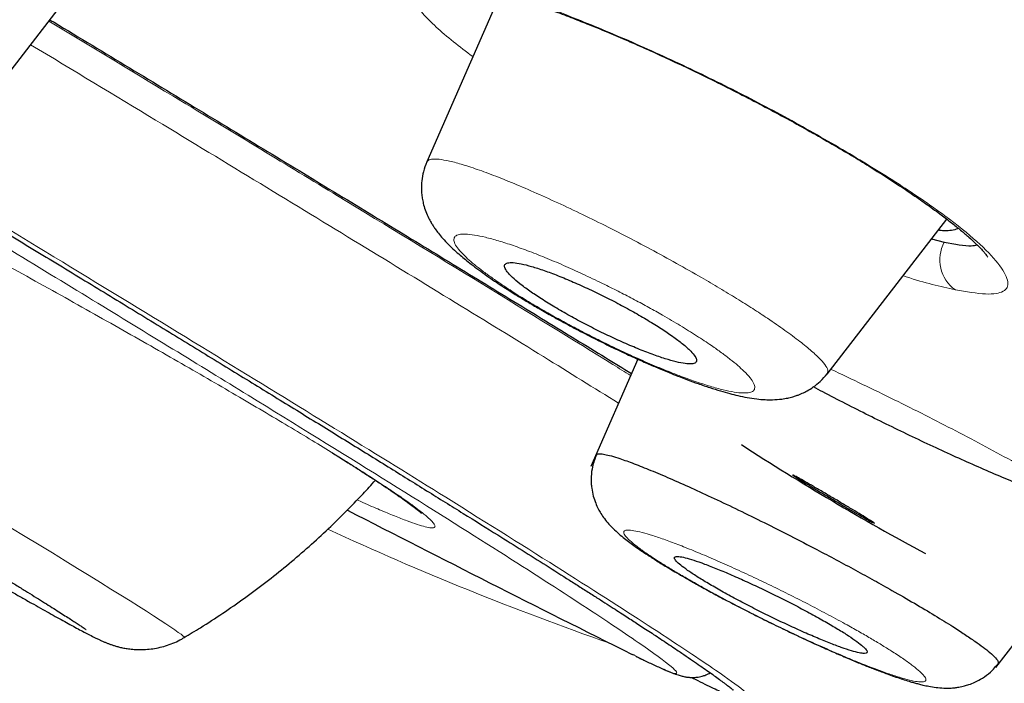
# Model space of a CAD drawing. Header units: millimetres. Extents: x 8 to 1023, y 12 to 832.
# Tile 334 of 656: x 885.66 to 893.93, y 145.84 to 151.42. Entities that reach past the tile are written whole.
import ezdxf

# ---------------------------------------------------------------- set-up
doc = ezdxf.new("R2010")
doc.units = ezdxf.units.MM

msp = doc.modelspace()

# ---------------------------------------------------------------- linework, layer by layer
at = {"color": 7, "linetype": 'Continuous', "lineweight": 30}
for p, q in [((885.5567, 150.9625), (886.5047, 152.1922)), ((889.6972, 151.6434), (889.0778, 150.2282)), ((889.082, 150.2247), (889.0827, 150.226)), ((892.444, 148.4438), (893.4481, 149.7461)), ((893.3199, 149.5798), (893.428, 149.5526)), ((890.8518, 148.5686), (890.4573, 147.6671)), ((893.8603, 145.9761), (894.823, 147.2245)), ((890.8059, 146.0884), (890.8247, 146.0789))]:
    msp.add_line(p, q, dxfattribs=at)
at = {"color": 8, "linetype": 'Continuous', "lineweight": 0}
msp.add_line((893.3179, 149.5773), (893.428, 149.5526), dxfattribs=at)
at = {"color": 8, "linetype": 'Continuous', "lineweight": 0, "flags": 128}
msp.add_lwpolyline([(887.041, 146.2285), (887.0416, 146.2293), (887.0386, 146.2342), (887.0291, 146.243), (887.0131, 146.2556), (886.9905, 146.2721), (886.9616, 146.2923), (886.9262, 146.3163), (886.8845, 146.344), (886.8366, 146.3754), (886.7825, 146.4103), (886.7224, 146.4488), (886.6563, 146.4907), (886.5845, 146.536), (886.507, 146.5846), (886.424, 146.6363), (886.3357, 146.6912), (886.2421, 146.749), (886.1436, 146.8096), (886.0404, 146.873), (885.9325, 146.9391), (885.8202, 147.0076), (885.7038, 147.0785), (885.5835, 147.1516)], dxfattribs=at)
at = {"color": 8, "linetype": 'Continuous', "lineweight": 0}
for centre, radius, start, end in [((893.6988, 149.4038), 0.309, 151.20578, 234.84258), ((899.413, 171.3361), 26.6495, 245.22645, 250.72844)]:
    msp.add_arc(centre, radius, start, end, dxfattribs=at)
at = {"color": 7, "linetype": 'Continuous', "lineweight": 30}
for centre, radius, start, end in [((903.8748, 166.6037), 22.3463, 237.05561, 241.67205), ((989.6416, 344.0329), 221.25, 242.77172, 243.466583)]:
    msp.add_arc(centre, radius, start, end, dxfattribs=at)
at = {"color": 8, "linetype": 'Continuous', "lineweight": 0}
for points, knots in [([(839.1686, 207.6487), (839.1679, 207.6484), (839.161, 207.6459), (839.1717, 207.627), (839.201, 207.5929), (839.2525, 207.5466), (839.3193, 207.4922), (839.4048, 207.4268), (839.509, 207.3506), (839.631, 207.2638), (839.7705, 207.1669), (839.9271, 207.0599), (840.1015, 206.9424), (840.3059, 206.8063), (840.5442, 206.6493), (840.8206, 206.4689), (841.1217, 206.2741), (841.4472, 206.0651), (841.797, 205.842), (842.1528, 205.6164), (842.5107, 205.3907), (842.8668, 205.1671), (843.2403, 204.9336), (843.6309, 204.6903), (844.0362, 204.4388), (844.4557, 204.1794), (844.889, 203.9124), (845.3384, 203.6364), (845.8335, 203.3333), (846.3778, 203.0011), (846.9752, 202.6377), (847.5949, 202.2622), (848.2363, 201.875), (848.8992, 201.4763), (849.55, 201.086), (850.1852, 200.7064), (850.8014, 200.339), (851.4322, 199.9639), (852.0775, 199.5812), (852.7331, 199.1933), (853.3984, 198.8006), (854.073, 198.4033), (854.7607, 197.9992), (855.5057, 197.5624), (856.3108, 197.0915), (857.1788, 196.5851), (858.0639, 196.0699), (858.966, 195.5462), (859.8844, 195.0142), (860.7739, 194.5004), (861.6313, 194.0058), (862.4538, 193.5324), (863.2869, 193.0537), (864.1303, 192.5701), (864.9784, 192.0844), (865.8309, 191.5971), (866.6873, 191.1083), (867.5522, 190.6153), (868.481, 190.0867), (869.4752, 189.5217), (870.5363, 188.9196), (871.6077, 188.3126), (872.6891, 187.7007), (873.7799, 187.0844), (874.8265, 186.4939), (875.827, 185.9299), (876.7799, 185.3934), (877.7383, 184.8543), (878.7019, 184.3128), (879.6645, 183.7724), (880.6254, 183.2332), (881.5842, 182.6956), (882.5463, 182.1565), (883.5725, 181.5816), (884.6633, 180.9709), (885.8186, 180.3243), (886.9764, 179.6766), (888.1362, 179.0279), (889.2975, 178.3785), (890.4035, 177.7601), (891.4537, 177.173), (892.4477, 176.6173), (893.4412, 176.0618), (894.4339, 175.5068), (895.4194, 174.9556), (896.3975, 174.4085), (897.3679, 173.8656), (898.3361, 173.3238), (899.3632, 172.7488), (900.4478, 172.1413), (901.5887, 171.5021), (902.724, 170.8658), (903.8533, 170.2328), (904.976, 169.6033), (906.0379, 169.0078), (907.0396, 168.4459), (907.9821, 167.9173), (908.9184, 167.3922), (909.8483, 166.8706), (910.766, 166.356), (911.6713, 165.8484), (912.5641, 165.3481), (913.4496, 164.8521), (914.3833, 164.3294), (915.363, 163.7815), (916.3863, 163.2099), (917.3975, 162.6458), (918.3962, 162.0897), (919.3816, 161.5419), (920.3066, 161.0289), (921.1726, 160.5496), (921.9818, 160.1028), (922.7801, 159.6628), (923.5672, 159.23), (924.3383, 158.807), (925.0934, 158.3937), (925.8325, 157.9901), (926.5599, 157.5939), (927.3208, 157.1805), (928.1121, 156.7518), (928.9303, 156.3097), (929.7302, 155.8786), (930.5115, 155.4584), (931.2736, 155.0493), (931.9803, 154.6706), (932.6342, 154.3206), (933.2383, 153.9975), (933.827, 153.6829), (934.3999, 153.3766), (934.9534, 153.0802), (935.4875, 152.7939), (936.0026, 152.5174), (936.5017, 152.2491), (937.0153, 151.9726), (937.5395, 151.6899), (938.0701, 151.4033), (938.5773, 151.1289), (939.0609, 150.867), (939.5209, 150.6178), (939.9361, 150.3931), (940.3104, 150.1912), (940.6473, 150.0104), (940.9667, 149.84), (941.2687, 149.6803), (941.5514, 149.5326), (941.8153, 149.3968), (942.0606, 149.273), (942.2889, 149.1605), (942.5139, 149.0538), (942.7318, 148.9562), (942.9385, 148.8709), (943.1219, 148.8037), (943.2821, 148.7546), (943.4192, 148.7239), (943.5276, 148.7124), (943.6116, 148.717), (943.6737, 148.7357), (943.7151, 148.7616), (943.7291, 148.7868), (943.7342, 148.796)], [0, 0, 0, 0, 0.000733, 0.007797, 0.014862, 0.020905, 0.026948, 0.032991, 0.039035, 0.04508, 0.051018, 0.056957, 0.062895, 0.068832, 0.075898, 0.082964, 0.09003, 0.097095, 0.104159, 0.111223, 0.117265, 0.123307, 0.129349, 0.135391, 0.141433, 0.147368, 0.153303, 0.159239, 0.165175, 0.172243, 0.179313, 0.186382, 0.193451, 0.200518, 0.207584, 0.213627, 0.219669, 0.225712, 0.231754, 0.237796, 0.24373, 0.249664, 0.255598, 0.261533, 0.268598, 0.275663, 0.28273, 0.289797, 0.296865, 0.303935, 0.309981, 0.316027, 0.322072, 0.328116, 0.334159, 0.340094, 0.346029, 0.351963, 0.357897, 0.364962, 0.372026, 0.379091, 0.386155, 0.39322, 0.400286, 0.406329, 0.412373, 0.418418, 0.424464, 0.430511, 0.436449, 0.442386, 0.448323, 0.454258, 0.461324, 0.468389, 0.475454, 0.482518, 0.489582, 0.496646, 0.502688, 0.50873, 0.514773, 0.520815, 0.526858, 0.532794, 0.53873, 0.544667, 0.550605, 0.557675, 0.564743, 0.571811, 0.578877, 0.585943, 0.593008, 0.59905, 0.605092, 0.611134, 0.617175, 0.623217, 0.629151, 0.635085, 0.64102, 0.646954, 0.65402, 0.661086, 0.668154, 0.675222, 0.682292, 0.689361, 0.695405, 0.701449, 0.707492, 0.713535, 0.719577, 0.725511, 0.731445, 0.737379, 0.743313, 0.750377, 0.757441, 0.764505, 0.77157, 0.778635, 0.785701, 0.791745, 0.79779, 0.803836, 0.809882, 0.815928, 0.821864, 0.8278, 0.833736, 0.83967, 0.846735, 0.853799, 0.860863, 0.867927, 0.874991, 0.882055, 0.888097, 0.89414, 0.900182, 0.906226, 0.912269, 0.918206, 0.924144, 0.930082, 0.93602, 0.943088, 0.950154, 0.95722, 0.964285, 0.971349, 0.978413, 0.984455, 0.990496, 0.996537, 1, 1, 1, 1]), ([(921.2235, 138.2929), (920.8795, 138.5069), (920.192, 138.9346), (919.0934, 139.6147), (917.9469, 140.3223), (916.7473, 141.0603), (915.4989, 141.8263), (914.2318, 142.6024), (912.9532, 143.3839), (911.6666, 144.1687), (910.3454, 144.973), (908.9892, 145.7968), (907.5737, 146.655), (906.0982, 147.5479), (904.5618, 148.4756), (902.9912, 149.4224), (901.3861, 150.3882), (899.7493, 151.3718), (898.1193, 152.3504), (896.5036, 153.3195), (894.9064, 154.2762), (893.2951, 155.24), (891.6697, 156.2108), (889.9984, 157.2075), (888.2821, 158.2296), (886.5219, 159.2762), (884.7517, 160.3272), (882.9716, 161.3827), (881.1879, 162.4389), (879.4425, 163.4715), (877.7408, 164.4773), (876.0813, 165.4568), (874.4282, 166.4313), (872.7815, 167.4006), (871.1102, 168.3831), (869.4177, 169.3766), (867.7076, 170.3789), (866.0135, 171.3703), (864.3355, 172.3506), (862.6776, 173.3179), (861.0771, 174.2505), (859.5376, 175.1464), (858.0588, 176.0057), (856.6092, 176.8465), (855.1889, 177.6688), (853.7711, 178.4881), (852.3604, 179.3016), (850.9619, 180.1063), (849.6042, 180.8856), (848.2875, 181.6395), (847.011, 182.3685), (845.8013, 183.0579), (844.6595, 183.7069), (843.5873, 184.3146), (842.5628, 184.8932), (841.5861, 185.4427), (840.6385, 185.9735), (839.7249, 186.4829), (838.8505, 186.9678), (838.0337, 187.4176), (837.2746, 187.8327), (836.5714, 188.214), (835.9378, 188.5546), (835.3724, 188.8551), (834.8746, 189.116), (834.434, 189.3428), (834.0502, 189.5354), (833.7165, 189.6974), (833.4372, 189.8262), (833.2171, 189.9188), (833.0622, 189.9725), (832.9706, 189.9885), (832.9485, 189.9634), (832.9663, 189.9245), (833.0106, 189.8828), (833.0191, 189.8748)], [0, 0, 0, 0, 0.014245, 0.028473, 0.042707, 0.056968, 0.071278, 0.085551, 0.098926, 0.112268, 0.125594, 0.138923, 0.152271, 0.166357, 0.180452, 0.194576, 0.208749, 0.22299, 0.237248, 0.250631, 0.263981, 0.277312, 0.290642, 0.303986, 0.318136, 0.332293, 0.346474, 0.3607, 0.374986, 0.389204, 0.402522, 0.415826, 0.42913, 0.442448, 0.455796, 0.469949, 0.484105, 0.498282, 0.512498, 0.52677, 0.541025, 0.554396, 0.56774, 0.581071, 0.594403, 0.607753, 0.621912, 0.636055, 0.650197, 0.664358, 0.678555, 0.692834, 0.706274, 0.719667, 0.733029, 0.746375, 0.759721, 0.773873, 0.787994, 0.802102, 0.816216, 0.830351, 0.844617, 0.858068, 0.87147, 0.884837, 0.898184, 0.911527, 0.925694, 0.939839, 0.95398, 0.968136, 0.982325, 0.996598, 1, 1, 1, 1]), ([(868.9839, 159.4773), (869.3809, 159.2478), (870.174, 158.7893), (871.4556, 158.0439), (872.7904, 157.2645), (874.3238, 156.3648), (876.0556, 155.3456), (877.9637, 154.2168), (879.7034, 153.1815), (881.2511, 152.2577), (882.6062, 151.4457), (883.9112, 150.6606), (885.1511, 149.9114), (886.314, 149.2052), (887.3936, 148.5459), (888.3792, 147.9402), (889.3539, 147.3362), (890.2565, 146.7697), (891.0176, 146.2817), (891.5046, 145.9575), (891.7607, 145.7725), (891.8573, 145.6882), (891.8182, 145.6944), (891.8026, 145.6969)], [0, 0, 0, 0, 0.043848, 0.087606, 0.131762, 0.176004, 0.234543, 0.29347, 0.352284, 0.396264, 0.440404, 0.484551, 0.528559, 0.572584, 0.616798, 0.661109, 0.705441, 0.764417, 0.823279, 0.882131, 0.926317, 0.970499, 1, 1, 1, 1]), ([(890.8247, 146.0789), (890.8724, 146.0544), (891.0748, 145.9508), (891.1977, 145.908), (891.1738, 145.9603), (890.8912, 146.1655), (890.3933, 146.4989), (889.6707, 146.9633), (888.7363, 147.5498), (887.6064, 148.2491), (886.2872, 149.0562), (884.8035, 149.957), (883.1966, 150.9285), (881.4934, 151.9522), (879.7244, 153.0091), (877.9137, 154.0857), (876.0825, 155.1686), (874.2617, 156.24), (872.49, 157.279), (870.7941, 158.2683), (869.767, 158.8624), (869.2526, 159.1599)], [0, 0, 0, 0, 0.01675, 0.071088, 0.125456, 0.180809, 0.235955, 0.29015, 0.344347, 0.398479, 0.452684, 0.507916, 0.563209, 0.617556, 0.671909, 0.726267, 0.780524, 0.835625, 0.890861, 0.945334, 1, 1, 1, 1]), ([(880.5635, 151.6651), (880.5215, 151.692), (880.4306, 151.7502), (880.3127, 151.8285), (880.2054, 151.9022), (880.1173, 151.9659), (880.0477, 152.0198), (879.9969, 152.0639), (879.9655, 152.0977), (879.9536, 152.121), (879.9613, 152.1339), (879.989, 152.1359), (880.0366, 152.127), (880.1041, 152.1071), (880.1915, 152.0762), (880.2979, 152.0347), (880.4222, 151.9831), (880.5637, 151.9218), (880.7221, 151.8507), (880.8963, 151.7706), (881.0856, 151.6817), (881.2895, 151.5841), (881.5072, 151.4784), (881.7376, 151.365), (881.9795, 151.2444), (882.2326, 151.1168), (882.4971, 150.9822), (882.771, 150.8414), (883.0526, 150.6955), (883.3402, 150.5453), (883.6335, 150.3911), (883.9305, 150.2339), (884.2297, 150.0743), (884.5306, 149.9129), (884.8315, 149.7503), (885.1306, 149.5875), (885.4259, 149.4257), (885.7173, 149.2648), (886.0046, 149.105), (886.286, 148.9474), (886.5602, 148.7926), (886.8257, 148.6415), (887.0822, 148.4943), (887.3284, 148.3518), (887.5628, 148.2148), (887.785, 148.0835), (887.9936, 147.9587), (888.1885, 147.8406), (888.3044, 147.7689), (888.3623, 147.733)], [0, 0, 0, 0, 0.018366, 0.039823, 0.06111, 0.082387, 0.103742, 0.12511, 0.146407, 0.167723, 0.189235, 0.210632, 0.232009, 0.253366, 0.274778, 0.29634, 0.317659, 0.338981, 0.360394, 0.381741, 0.403009, 0.424286, 0.445672, 0.466906, 0.488083, 0.509237, 0.530497, 0.551957, 0.573254, 0.594567, 0.615982, 0.637396, 0.658709, 0.680009, 0.701471, 0.722735, 0.743898, 0.765077, 0.786313, 0.807699, 0.828967, 0.85023, 0.871575, 0.892978, 0.914298, 0.935626, 0.95719, 0.978616, 1, 1, 1, 1]), ([(889.4646, 151.1119), (889.4085, 151.1541), (889.2904, 151.243), (889.1511, 151.3644), (889.0394, 151.4774), (888.9621, 151.5756), (888.9232, 151.6554), (888.9233, 151.7154), (888.9665, 151.7533), (889.0171, 151.7708), (889.0627, 151.77), (889.0692, 151.7698)], [0, 0, 0, 0, 0.111513, 0.234936, 0.362302, 0.490171, 0.613927, 0.735442, 0.856691, 0.979665, 1, 1, 1, 1]), ([(889.5171, 151.704), (889.6019, 151.682), (889.7954, 151.6319), (890.1944, 151.4885), (890.6762, 151.2922), (891.1903, 151.0625), (891.7111, 150.8082), (892.2186, 150.5376), (892.6973, 150.2599), (893.1299, 149.989), (893.4857, 149.7403), (893.7471, 149.5243), (893.9088, 149.3472), (893.9798, 149.2109), (893.9399, 149.1299), (893.7924, 149.1051), (893.6127, 149.1356), (893.5208, 149.1512)], [0, 0, 0, 0, 0.051584, 0.117759, 0.186605, 0.256375, 0.322706, 0.388703, 0.457515, 0.526964, 0.593202, 0.659358, 0.728573, 0.797938, 0.864294, 0.930647, 1, 1, 1, 1]), ([(885.9023, 151.4108), (886.276, 151.1849), (887.122, 150.6736), (888.3444, 149.9334), (889.5534, 149.1956), (890.3692, 148.6932), (890.7423, 148.4616), (890.7916, 148.431)], [0, 0, 0, 0, 0.201144, 0.4552911, 0.7090801, 0.9615967, 1, 1, 1, 1]), ([(890.6901, 148.1991), (890.4846, 148.3265), (889.8435, 148.7239), (888.5352, 149.5239), (887.0891, 150.404), (886.1039, 150.9983), (885.7492, 151.2123)], [0, 0, 0, 0, 0.155944, 0.486383, 0.815076, 1, 1, 1, 1]), ([(889.0827, 150.226), (889.0845, 150.231), (889.0896, 150.2454), (889.129, 150.2525), (889.1973, 150.2487), (889.2926, 150.2292), (889.4122, 150.1951), (889.556, 150.1459), (889.7209, 150.0824), (889.9035, 150.0065), (890.1002, 149.9196), (890.3073, 149.8235), (890.5217, 149.7195), (890.7406, 149.6088), (890.9604, 149.493), (891.1779, 149.374), (891.3715, 149.2641), (891.5401, 149.1651), (891.6843, 149.0776), (891.8192, 148.9927), (891.957, 148.9025), (892.0921, 148.8093), (892.2168, 148.7167), (892.3172, 148.6346), (892.3917, 148.5642), (892.4374, 148.5075), (892.4551, 148.4672), (892.4449, 148.4528), (892.4404, 148.4465)], [0, 0, 0, 0, 0.021986, 0.063315, 0.10456, 0.145671, 0.186615, 0.22753, 0.268656, 0.309916, 0.351171, 0.392274, 0.433117, 0.47386, 0.514867, 0.556076, 0.597382, 0.628373, 0.659339, 0.690281, 0.721212, 0.762449, 0.803702, 0.844934, 0.886093, 0.927157, 0.96818, 1, 1, 1, 1]), ([(889.3971, 149.4364), (889.4135, 149.421), (889.4463, 149.3902), (889.5101, 149.3382), (889.5842, 149.2822), (889.6777, 149.2163), (889.7928, 149.1399), (889.9304, 149.054), (890.0667, 148.9737), (890.1963, 148.9009), (890.3167, 148.8358), (890.4403, 148.7716), (890.5795, 148.7019), (890.7323, 148.6287), (890.8953, 148.5548), (891.052, 148.488), (891.2003, 148.4291), (891.3379, 148.3793), (891.4625, 148.3394), (891.5727, 148.3093), (891.6654, 148.2903), (891.7394, 148.2825), (891.7939, 148.2858), (891.8269, 148.301), (891.8384, 148.3275), (891.8294, 148.3642), (891.7988, 148.411), (891.7514, 148.4623), (891.6939, 148.5148), (891.6309, 148.5666), (891.5568, 148.6224), (891.4634, 148.6885), (891.3489, 148.7645), (891.2109, 148.8505), (891.075, 148.9305), (890.9455, 149.0033), (890.8253, 149.0682), (890.7015, 149.1325), (890.5623, 149.2021), (890.4091, 149.2754), (890.2461, 149.3494), (890.0889, 149.4164), (889.9409, 149.4751), (889.8033, 149.5249), (889.6788, 149.5648), (889.5689, 149.5947), (889.4762, 149.6138), (889.4022, 149.6216), (889.3478, 149.6183), (889.3146, 149.6032), (889.3029, 149.5767), (889.3122, 149.54), (889.3415, 149.4939), (889.3785, 149.4556), (889.3971, 149.4364)], [0, 0, 0, 0, 0.015545, 0.031049, 0.046675, 0.062584, 0.083408, 0.104404, 0.12506, 0.140628, 0.156122, 0.171703, 0.18753, 0.208511, 0.22923, 0.250043, 0.270734, 0.291442, 0.312533, 0.333484, 0.354204, 0.375033, 0.395714, 0.416406, 0.43747, 0.458541, 0.479312, 0.500137, 0.515715, 0.531221, 0.546815, 0.562657, 0.583639, 0.604349, 0.625152, 0.640618, 0.656073, 0.67168, 0.687601, 0.708426, 0.729389, 0.750068, 0.770812, 0.791502, 0.812499, 0.833467, 0.85418, 0.874978, 0.895699, 0.916396, 0.937429, 0.958476, 0.979215, 1, 1, 1, 1]), ([(893.5208, 149.1512), (893.4573, 149.1656), (893.3322, 149.194), (893.1807, 149.2363), (893.09, 149.267), (893.0811, 149.27)], [0, 0, 0, 0, 0.482171, 0.948842, 1, 1, 1, 1]), ([(892.4743, 148.4831), (892.4753, 148.4826), (892.5629, 148.4423), (892.7413, 148.357), (893.0055, 148.2288), (893.2683, 148.0974), (893.5269, 147.9646), (893.7795, 147.8312), (894.0225, 147.6995), (894.2521, 147.5713), (894.466, 147.4478), (894.6627, 147.3301), (894.8402, 147.2193), (894.9948, 147.1175), (895.1259, 147.025), (895.2324, 146.9428), (895.314, 146.8715), (895.3686, 146.8128), (895.3956, 146.767), (895.3951, 146.7344), (895.3678, 146.7151), (895.3127, 146.71), (895.23, 146.7191), (895.1205, 146.7422), (894.9877, 146.7783), (894.8307, 146.8282), (894.6959, 146.8746), (894.6076, 146.908), (894.5854, 146.9164)], [0, 0, 0, 0, 0.00051, 0.041765, 0.082947, 0.123723, 0.164566, 0.205945, 0.247317, 0.288168, 0.32895, 0.370119, 0.411082, 0.451756, 0.492624, 0.534163, 0.57555, 0.61642, 0.657221, 0.698402, 0.739422, 0.780153, 0.821059, 0.862599, 0.904211, 0.945271, 0.986235, 1, 1, 1, 1]), ([(888.3623, 147.733), (888.4169, 147.6988), (888.5263, 147.6303), (888.6687, 147.5385), (888.794, 147.4554), (888.9007, 147.382), (888.9887, 147.3183), (889.0579, 147.2644), (889.1083, 147.2206), (889.1393, 147.187), (889.1511, 147.1638), (889.1435, 147.151), (889.1161, 147.149), (889.069, 147.1578), (889.0021, 147.1774), (888.9152, 147.2081), (888.8095, 147.2491), (888.6846, 147.301), (888.5789, 147.3465), (888.5095, 147.3776), (888.4931, 147.385)], [0, 0, 0, 0, 0.057916, 0.115956, 0.174382, 0.232137, 0.289893, 0.347893, 0.405696, 0.463295, 0.52093, 0.578842, 0.636366, 0.693756, 0.751063, 0.808663, 0.866817, 0.924496, 0.98223, 1, 1, 1, 1]), ([(892.1366, 146.5841), (892.0817, 146.6113), (891.9716, 146.6659), (891.8054, 146.7448), (891.6428, 146.8195), (891.4858, 146.8888), (891.3385, 146.9511), (891.2026, 147.0057), (891.0811, 147.0512), (890.9752, 147.0871), (890.8867, 147.1128), (890.8162, 147.1285), (890.7661, 147.1334), (890.7373, 147.1273), (890.7299, 147.1105), (890.7449, 147.0827), (890.7821, 147.0444), (890.8393, 146.9971), (890.9162, 146.9413), (891.0034, 146.8834), (891.0949, 146.826), (891.1864, 146.771), (891.2868, 146.7128), (891.4067, 146.6453), (891.5464, 146.5692), (891.706, 146.4852), (891.8699, 146.4018), (892.0358, 146.3201), (892.2015, 146.2412), (892.3641, 146.1666), (892.5206, 146.0973), (892.6678, 146.035), (892.8031, 145.9808), (892.9248, 145.9352), (893.0306, 145.8994), (893.1189, 145.8738), (893.1892, 145.8582), (893.2397, 145.8532), (893.2694, 145.8589), (893.2769, 145.8756), (893.2618, 145.9034), (893.2245, 145.9418), (893.1673, 145.9891), (893.0905, 146.0449), (893.0031, 146.1029), (892.9115, 146.1604), (892.8199, 146.2154), (892.7197, 146.2735), (892.6, 146.3408), (892.4604, 146.4169), (892.301, 146.5009), (892.1915, 146.5563), (892.1366, 146.5841)], [0, 0, 0, 0, 0.02068, 0.041438, 0.06265, 0.083436, 0.104419, 0.125116, 0.145801, 0.166483, 0.187528, 0.208586, 0.229292, 0.249996, 0.270773, 0.291465, 0.312443, 0.333437, 0.35415, 0.374937, 0.390444, 0.405922, 0.421534, 0.437436, 0.458478, 0.479239, 0.500082, 0.520826, 0.541537, 0.562584, 0.58354, 0.60426, 0.625089, 0.64572, 0.666418, 0.687551, 0.708339, 0.729318, 0.750002, 0.770696, 0.791371, 0.812402, 0.833458, 0.854166, 0.874882, 0.890464, 0.905965, 0.921544, 0.93736, 0.958411, 0.979172, 1, 1, 1, 1])]:
    msp.add_open_spline(points, degree=3, knots=knots, dxfattribs=at)
at = {"color": 7, "linetype": 'Continuous', "lineweight": 30}
for points, knots in [([(832.8792, 190.0928), (832.814, 190.142), (832.6718, 190.2495), (832.5314, 190.3684), (832.4421, 190.4593), (832.4203, 190.5099), (832.4598, 190.5238), (832.5575, 190.5024), (832.7138, 190.4461), (832.9291, 190.3546), (833.2077, 190.2261), (833.5525, 190.0587), (833.9669, 189.8502), (834.4455, 189.6033), (834.9887, 189.3178), (835.596, 188.9941), (836.2522, 188.6406), (836.9516, 188.2606), (837.6894, 187.8567), (838.4797, 187.421), (839.3226, 186.9534), (840.232, 186.4464), (841.2099, 185.8984), (842.2588, 185.3079), (843.3632, 184.6835), (844.5233, 184.0253), (845.7374, 183.3345), (846.9759, 182.6284), (848.2308, 181.9115), (849.4962, 181.187), (850.7971, 180.4404), (852.1333, 179.6717), (853.5347, 178.8636), (855.002, 178.0157), (856.5356, 177.1277), (858.103, 176.2183), (859.7041, 175.2877), (861.3368, 174.3372), (862.9641, 173.3887), (864.5789, 172.4463), (866.1762, 171.5127), (867.7882, 170.5693), (869.4145, 169.616), (871.0939, 168.6302), (872.8246, 167.6128), (874.605, 166.5647), (876.3928, 165.5106), (878.1879, 164.4506), (879.9905, 163.385), (881.7617, 162.3369), (883.4961, 161.3095), (885.1883, 160.3059), (886.8718, 159.3062), (888.5463, 158.3103), (890.2491, 157.2963), (891.9771, 156.2659), (893.7266, 155.2211), (895.4583, 154.1854), (897.172, 153.1588), (898.8692, 152.1407), (900.5146, 151.1526), (902.1046, 150.1967), (903.6349, 149.2752), (905.1357, 148.3701), (906.6071, 147.4812), (908.0761, 146.5921), (909.5386, 145.7054), (910.9899, 144.8237), (912.4014, 143.9643), (913.7733, 143.127), (915.1078, 142.3109), (916.378, 141.5326), (917.582, 140.7933), (918.7172, 140.0945), (919.8048, 139.4229), (920.8495, 138.7758), (921.5056, 138.3676), (921.8339, 138.1634)], [0, 0, 0, 0, 0.011575, 0.025265, 0.039009, 0.052797, 0.065771, 0.078728, 0.091683, 0.104652, 0.11765, 0.131277, 0.144911, 0.158569, 0.17227, 0.186031, 0.199809, 0.212761, 0.225699, 0.238637, 0.251591, 0.264574, 0.278195, 0.291836, 0.305516, 0.31925, 0.333057, 0.346886, 0.35986, 0.372793, 0.385697, 0.398588, 0.411481, 0.425233, 0.438967, 0.452702, 0.466455, 0.480243, 0.494036, 0.50698, 0.519881, 0.532752, 0.545608, 0.558464, 0.572246, 0.585997, 0.599735, 0.613477, 0.62724, 0.641045, 0.65402, 0.666947, 0.679839, 0.692713, 0.705583, 0.719327, 0.733042, 0.746746, 0.760459, 0.774197, 0.788009, 0.80101, 0.813969, 0.826903, 0.839828, 0.852761, 0.866444, 0.880104, 0.893763, 0.907439, 0.921155, 0.934986, 0.948025, 0.961027, 0.974012, 0.986997, 1, 1, 1, 1]), ([(853.0929, 180.9249), (853.7047, 180.5715), (854.9284, 179.8646), (856.8299, 178.763), (858.7748, 177.6341), (860.7644, 176.4768), (862.7936, 175.2943), (864.8591, 174.0884), (867.0736, 172.7932), (869.4393, 171.407), (871.9561, 169.9294), (874.4996, 168.4332), (877.0627, 166.9227), (879.6389, 165.4016), (882.0989, 163.9466), (884.4358, 162.562), (886.6458, 161.2505), (888.8478, 159.9419), (891.0375, 158.6384), (893.2107, 157.3427), (895.3632, 156.0572), (897.4912, 154.7843), (899.5907, 153.5262), (901.6582, 152.2853), (903.6896, 151.0638), (905.6813, 149.8641), (907.6294, 148.6883), (909.53, 147.5388), (911.4819, 146.3558), (913.4706, 145.1475), (915.4793, 143.9236), (917.4039, 142.7475), (919.2397, 141.6219), (920.9821, 140.5497), (922.5481, 139.5821), (923.9493, 138.7126), (925.1982, 137.9343), (926.3661, 137.2028), (927.4516, 136.519), (928.453, 135.8841), (929.3685, 135.2991), (930.1967, 134.765), (930.9358, 134.283), (931.5842, 133.854), (932.1402, 133.4792), (932.6022, 133.1596), (932.9689, 132.896), (933.2425, 132.6872), (933.424, 132.5301), (933.5073, 132.44), (933.4808, 132.4306), (933.4736, 132.428)], [0, 0, 0, 0, 0.019766, 0.03953, 0.059293, 0.079056, 0.098819, 0.118582, 0.138344, 0.161401, 0.184459, 0.207518, 0.230575, 0.253632, 0.276689, 0.296452, 0.316216, 0.335979, 0.355744, 0.375509, 0.395272, 0.415035, 0.434799, 0.454562, 0.474325, 0.494089, 0.513852, 0.533616, 0.553381, 0.576439, 0.599496, 0.622553, 0.64561, 0.668666, 0.691722, 0.711486, 0.73125, 0.751013, 0.770777, 0.790542, 0.810307, 0.830071, 0.849836, 0.8696, 0.889363, 0.909127, 0.92889, 0.948653, 0.968416, 0.991473, 1, 1, 1, 1]), ([(930.9475, 132.2537), (930.965, 132.2485), (931.0197, 132.2321), (931.0595, 132.2354), (931.0696, 132.2623), (931.0302, 132.3181), (930.9484, 132.3983), (930.8281, 132.5004), (930.6669, 132.6264), (930.4651, 132.7763), (930.2225, 132.95), (929.931, 133.1531), (929.587, 133.3879), (929.1864, 133.6567), (928.7387, 133.9529), (928.2442, 134.2765), (927.7027, 134.6276), (927.1139, 135.0066), (926.4971, 135.4015), (925.8578, 135.8087), (925.2021, 136.2244), (924.5114, 136.6603), (923.7856, 137.1164), (923.0246, 137.5928), (922.2059, 138.1034), (921.3268, 138.6499), (920.3841, 139.2338), (919.4022, 139.8403), (918.3808, 140.4693), (917.3199, 141.1211), (916.221, 141.795), (915.1196, 142.4695), (914.0223, 143.1406), (912.934, 143.805), (911.8221, 144.4827), (910.6864, 145.1737), (909.5268, 145.8779), (908.3611, 146.5845), (907.1917, 147.2924), (906.0202, 148.0004), (904.8292, 148.7192), (903.6187, 149.4488), (902.3885, 150.1892), (901.1388, 150.9406), (899.8742, 151.7003), (898.5789, 152.4778), (897.2556, 153.2715), (895.9022, 154.0824), (894.5385, 154.8986), (893.1644, 155.7199), (891.78, 156.5465), (890.4074, 157.3649), (889.0481, 158.1744), (887.7035, 158.9743), (886.3523, 159.7772), (884.9944, 160.5831), (883.6299, 161.3921), (882.259, 162.2042), (880.8881, 163.0156), (879.5004, 163.8365), (878.0995, 164.6646), (876.6831, 165.5011), (875.2719, 166.3336), (873.8662, 167.162), (872.4658, 167.9861), (871.0942, 168.7923), (869.7522, 169.5802), (868.4404, 170.3494), (867.1369, 171.1128), (865.8418, 171.8703), (864.5552, 172.622), (863.2774, 173.3678), (862.012, 174.1056), (860.7432, 174.8449), (859.4754, 175.5828), (858.2099, 176.3186), (856.9656, 177.041), (855.7434, 177.7496), (854.541, 178.4455), (853.7585, 178.8975), (853.3671, 179.1235)], [0, 0, 0, 0, 0.006582, 0.020553, 0.03456, 0.048683, 0.061606, 0.074483, 0.087327, 0.100149, 0.11296, 0.125771, 0.139698, 0.153613, 0.167528, 0.181461, 0.195425, 0.209436, 0.22354, 0.236439, 0.2493, 0.262133, 0.274951, 0.287766, 0.300591, 0.314522, 0.32845, 0.342391, 0.356359, 0.370372, 0.384445, 0.398534, 0.411395, 0.424217, 0.437011, 0.449789, 0.462563, 0.475345, 0.487561, 0.499776, 0.512, 0.524244, 0.536517, 0.548828, 0.561188, 0.573463, 0.586272, 0.599056, 0.611825, 0.624591, 0.637363, 0.650151, 0.662356, 0.674569, 0.6868, 0.699058, 0.711352, 0.72369, 0.736082, 0.748363, 0.761176, 0.773967, 0.786746, 0.799524, 0.812309, 0.825112, 0.837304, 0.849501, 0.861714, 0.87395, 0.886219, 0.898528, 0.910887, 0.923199, 0.936046, 0.948861, 0.961654, 0.974435, 0.987214, 1, 1, 1, 1]), ([(869.0235, 159.4124), (869.0384, 159.4038), (869.1387, 159.3459), (869.3216, 159.2402), (869.5671, 159.0983), (869.7993, 158.9639), (870.0177, 158.8374), (870.2221, 158.7188), (870.4123, 158.6085), (870.5904, 158.5051), (870.7557, 158.409), (870.9079, 158.3205), (871.0488, 158.2385), (871.1846, 158.1595), (871.321, 158.08), (871.5799, 157.9292), (871.9684, 157.7025), (872.4923, 157.3964), (873.024, 157.0853), (873.5583, 156.7721), (874.093, 156.4582), (874.6316, 156.1417), (875.1729, 155.8232), (875.7166, 155.5029), (876.2624, 155.181), (876.8101, 154.8574), (877.3595, 154.5322), (877.9098, 154.2059), (878.4597, 153.8793), (879.0075, 153.5535), (879.5516, 153.2296), (880.0915, 152.9078), (880.6272, 152.588), (881.1586, 152.2703), (881.6846, 151.9553), (882.2046, 151.6435), (882.7176, 151.3354), (883.2228, 151.0316), (883.7194, 150.7326), (884.2065, 150.439), (884.6832, 150.1512), (885.1489, 149.8698), (885.603, 149.5948), (886.0452, 149.3262), (886.475, 149.0644), (886.8916, 148.81), (887.2945, 148.5633), (887.683, 148.3248), (888.0566, 148.0949), (888.4144, 147.8741), (888.7559, 147.6628), (889.0804, 147.4613), (889.3879, 147.27), (889.6532, 147.1043), (889.8835, 146.9598), (890.0848, 146.833), (890.2458, 146.7311), (890.3695, 146.6525), (890.4566, 146.5969), (890.5376, 146.5451), (890.6104, 146.4984), (890.675, 146.4567), (890.732, 146.4199), (890.7826, 146.3871), (890.8306, 146.3559), (890.8796, 146.3239), (890.9317, 146.2898), (890.9868, 146.2536), (891.0442, 146.2157), (891.1029, 146.1767), (891.1697, 146.1321), (891.2405, 146.0844), (891.3121, 146.0356), (891.376, 145.9914), (891.4328, 145.9516), (891.4839, 145.9153), (891.529, 145.8827), (891.5629, 145.8576), (891.588, 145.8387), (891.6063, 145.8247), (891.6223, 145.8123), (891.6358, 145.8015), (891.6467, 145.7924), (891.6531, 145.7872), (891.6558, 145.785), (891.6554, 145.7858), (891.6554, 145.7858)], [0, 0, 0, 0, 0.00176, 0.011827, 0.021279, 0.030123, 0.038365, 0.046012, 0.053066, 0.059532, 0.065679, 0.071186, 0.076107, 0.080941, 0.085808, 0.090713, 0.108536, 0.126791, 0.145148, 0.163036, 0.18092, 0.198766, 0.216571, 0.23435, 0.252124, 0.269913, 0.287748, 0.305631, 0.323532, 0.34142, 0.359256, 0.377041, 0.394848, 0.412676, 0.430516, 0.448362, 0.466212, 0.484061, 0.501905, 0.519739, 0.537559, 0.555358, 0.573165, 0.590995, 0.608836, 0.626684, 0.644532, 0.662381, 0.680226, 0.698058, 0.715872, 0.733661, 0.751455, 0.769312, 0.782559, 0.796323, 0.810598, 0.817498, 0.824476, 0.831081, 0.837167, 0.842736, 0.847792, 0.852335, 0.856566, 0.861241, 0.866436, 0.872043, 0.878151, 0.884763, 0.891624, 0.901554, 0.911253, 0.920722, 0.929957, 0.938991, 0.948302, 0.957996, 0.963829, 0.969793, 0.975888, 0.982114, 0.988454, 0.994433, 0.999829, 1, 1, 1, 1]), ([(889.4663, 151.7029), (889.4735, 151.7013), (889.4926, 151.6972), (889.5428, 151.6854), (889.6201, 151.6657), (889.7185, 151.6378), (889.8188, 151.6071), (889.9211, 151.5741), (890.0356, 151.5351), (890.1651, 151.4886), (890.3016, 151.4372), (890.4434, 151.3814), (890.5889, 151.3219), (890.7465, 151.2551), (890.9158, 151.1805), (891.0954, 151.0989), (891.291, 151.0069), (891.4957, 150.9073), (891.7027, 150.8032), (891.8976, 150.7021), (892.0795, 150.6049), (892.2606, 150.5053), (892.4376, 150.4049), (892.6074, 150.3053), (892.76, 150.2127), (892.9016, 150.1242), (893.037, 150.0368), (893.1671, 149.9496), (893.2905, 149.8635), (893.3977, 149.7852), (893.4895, 149.7148), (893.567, 149.6523), (893.6359, 149.5933), (893.6956, 149.5382), (893.7363, 149.4968), (893.7628, 149.4672), (893.7788, 149.4475), (893.7893, 149.4332), (893.7936, 149.4266), (893.7947, 149.4247), (893.7946, 149.425), (893.7946, 149.4251)], [0, 0, 0, 0, 0.007297, 0.01916, 0.04611, 0.073065, 0.094614, 0.117195, 0.141849, 0.168569, 0.197349, 0.22291, 0.249911, 0.278371, 0.308294, 0.339687, 0.371918, 0.409102, 0.444472, 0.478021, 0.509747, 0.539653, 0.574488, 0.606519, 0.635754, 0.664363, 0.693813, 0.724097, 0.755203, 0.787111, 0.813208, 0.839798, 0.866867, 0.894364, 0.921738, 0.938761, 0.956027, 0.973576, 0.990784, 0.998623, 1, 1, 1, 1]), ([(885.9106, 151.4216), (885.9223, 151.4146), (886.1502, 151.2771), (886.5821, 151.016), (887.2076, 150.6375), (887.8188, 150.2669), (888.4147, 149.905), (888.9896, 149.555), (889.5451, 149.216), (890.0754, 148.8916), (890.4945, 148.6346), (890.726, 148.492), (890.7987, 148.4472)], [0, 0, 0, 0, 0.0062569, 0.1222912, 0.2387896, 0.3574652, 0.4756583, 0.5935899, 0.7114825, 0.8301807, 0.9466754, 1, 1, 1, 1]), ([(880.3504, 150.1897), (880.3499, 150.1806), (880.3484, 150.1504), (880.3516, 150.0996), (880.3597, 150.0384), (880.373, 149.9795), (880.3904, 149.9236), (880.4114, 149.8713), (880.4351, 149.8232), (880.4604, 149.7801), (880.4859, 149.7424), (880.5106, 149.7102), (880.5337, 149.683), (880.5551, 149.66), (880.5749, 149.6403), (880.5934, 149.6232), (880.611, 149.6077), (880.6285, 149.5931), (880.6469, 149.5785), (880.6678, 149.5627), (880.6956, 149.5424), (880.7303, 149.5182), (880.7727, 149.4895), (880.8194, 149.4586), (880.8708, 149.4252), (880.9277, 149.3886), (880.9885, 149.35), (881.0535, 149.3089), (881.123, 149.2653), (881.197, 149.2191), (881.2755, 149.1704), (881.3584, 149.1191), (881.4456, 149.0654), (881.5368, 149.0094), (881.6321, 148.9511), (881.7311, 148.8907), (881.8337, 148.8283), (881.9398, 148.7639), (882.049, 148.6977), (882.1612, 148.6299), (882.2762, 148.5606), (882.3937, 148.4899), (882.5135, 148.4179), (882.6353, 148.3449), (882.7589, 148.2709), (882.8841, 148.1962), (883.0105, 148.1208), (883.1379, 148.0449), (883.2661, 147.9687), (883.3948, 147.8924), (883.5237, 147.816), (883.6526, 147.7398), (883.7812, 147.6639), (883.9092, 147.5884), (884.0363, 147.5136), (884.1624, 147.4395), (884.2871, 147.3664), (884.4102, 147.2944), (884.5314, 147.2235), (884.6505, 147.1541), (884.7672, 147.0862), (884.8814, 147.0199), (884.9927, 146.9554), (885.1009, 146.8928), (885.2059, 146.8322), (885.3074, 146.7739), (885.4053, 146.7178), (885.4993, 146.664), (885.5892, 146.6128), (885.675, 146.5641), (885.7564, 146.5181), (885.8334, 146.4748), (885.9058, 146.4343), (885.9736, 146.3967), (886.0367, 146.3618), (886.0953, 146.3298), (886.1495, 146.3006), (886.1997, 146.2738), (886.2471, 146.2492), (886.2857, 146.2296), (886.3099, 146.218), (886.319, 146.2136)], [0, 0, 0, 0, 0.002691, 0.00891, 0.015006, 0.020969, 0.026782, 0.032418, 0.037832, 0.042958, 0.04773, 0.052131, 0.056231, 0.06017, 0.064133, 0.068275, 0.07281, 0.078015, 0.084268, 0.092168, 0.102913, 0.12016, 0.136849, 0.152519, 0.169139, 0.184983, 0.200428, 0.215645, 0.230719, 0.245697, 0.260608, 0.275469, 0.290294, 0.30509, 0.319865, 0.334623, 0.349367, 0.364099, 0.378823, 0.393539, 0.408249, 0.422954, 0.437654, 0.452351, 0.467045, 0.481737, 0.496427, 0.511115, 0.525803, 0.54049, 0.555176, 0.569862, 0.584549, 0.599236, 0.613923, 0.628612, 0.643303, 0.657996, 0.672691, 0.687389, 0.70209, 0.716796, 0.731507, 0.746225, 0.76095, 0.775684, 0.790429, 0.805188, 0.819964, 0.834761, 0.849585, 0.864444, 0.87935, 0.894319, 0.909375, 0.924559, 0.939936, 0.955627, 0.971883, 0.989337, 1, 1, 1, 1]), ([(889.0785, 150.2266), (889.0681, 150.1996), (889.0485, 150.1486), (889.0354, 150.0726), (889.0323, 150.0078), (889.0355, 149.9546), (889.0422, 149.9088), (889.0529, 149.8614), (889.0697, 149.8097), (889.0914, 149.7597), (889.1133, 149.7191), (889.1316, 149.6892), (889.1519, 149.659), (889.1786, 149.6232), (889.2147, 149.5803), (889.259, 149.5335), (889.3085, 149.4863), (889.3569, 149.4436), (889.4036, 149.4048), (889.4554, 149.3639), (889.5149, 149.3192), (889.5804, 149.2722), (889.646, 149.227), (889.7086, 149.1855), (889.7723, 149.1444), (889.8433, 149.1), (889.9272, 149.049), (890.0255, 148.9913), (890.1388, 148.927), (890.2671, 148.8566), (890.4082, 148.7822), (890.5532, 148.7089), (890.6922, 148.6416), (890.8181, 148.5832), (890.93, 148.5334), (891.0281, 148.4914), (891.1126, 148.4565), (891.1917, 148.425), (891.2731, 148.3938), (891.3636, 148.3609), (891.4563, 148.3293), (891.5444, 148.3017), (891.6227, 148.2797), (891.6976, 148.2611), (891.7736, 148.2453), (891.8482, 148.2339), (891.9182, 148.2277), (891.9856, 148.2264), (892.0521, 148.231), (892.1097, 148.2409), (892.1509, 148.251), (892.1835, 148.2613), (892.2099, 148.2711), (892.2403, 148.284), (892.28, 148.3038), (892.3316, 148.3363), (892.3901, 148.3831), (892.4248, 148.4239), (892.4434, 148.4459)], [0, 0, 0, 0, 0.017992, 0.033864, 0.04726, 0.057959, 0.066861, 0.076907, 0.090747, 0.104789, 0.115589, 0.123849, 0.132423, 0.145949, 0.162991, 0.183932, 0.204206, 0.221854, 0.237773, 0.254451, 0.275125, 0.295934, 0.314784, 0.33168, 0.347377, 0.365199, 0.385562, 0.408474, 0.433936, 0.461938, 0.492456, 0.524102, 0.553349, 0.580042, 0.604203, 0.625853, 0.644993, 0.661622, 0.680944, 0.70308, 0.728018, 0.752216, 0.773891, 0.792789, 0.815038, 0.839655, 0.86129, 0.879672, 0.899729, 0.912516, 0.923245, 0.931727, 0.937941, 0.943459, 0.953143, 0.965932, 0.981655, 1, 1, 1, 1]), ([(893.544, 149.6702), (893.542, 149.6684), (893.5307, 149.6583), (893.4912, 149.6504), (893.4377, 149.6456), (893.392, 149.65), (893.3753, 149.6516)], [0, 0, 0, 0, 0.082068, 0.438524, 0.793297, 1, 1, 1, 1]), ([(893.428, 149.5526), (893.5145, 149.5361), (893.6319, 149.5136), (893.6885, 149.5261), (893.7034, 149.5293)], [0, 0, 0, 0, 0.736949, 1, 1, 1, 1]), ([(880.8049, 149.4993), (880.8053, 149.4991), (880.8061, 149.4988), (880.8136, 149.4952), (880.8265, 149.4887), (880.846, 149.4788), (880.8721, 149.4651), (880.905, 149.4476), (880.9447, 149.4263), (880.9907, 149.4012), (881.043, 149.3725), (881.1011, 149.3404), (881.1649, 149.3048), (881.234, 149.266), (881.3083, 149.2242), (881.3876, 149.1793), (881.4715, 149.1316), (881.56, 149.0812), (881.6527, 149.0281), (881.7495, 148.9726), (881.8501, 148.9147), (881.9543, 148.8545), (882.0618, 148.7923), (882.1725, 148.7281), (882.286, 148.6622), (882.4022, 148.5945), (882.5207, 148.5254), (882.6414, 148.4548), (882.7639, 148.3831), (882.888, 148.3103), (883.0134, 148.2365), (883.1399, 148.1621), (883.2672, 148.087), (883.3949, 148.0115), (883.523, 147.9358), (883.6509, 147.8599), (883.7786, 147.7841), (883.9057, 147.7086), (884.0319, 147.6334), (884.157, 147.5588), (884.2807, 147.4848), (884.4027, 147.4117), (884.5229, 147.3397), (884.6408, 147.2688), (884.7563, 147.1993), (884.8691, 147.1312), (884.979, 147.0648), (885.0857, 147.0001), (885.189, 146.9373), (885.2887, 146.8766), (885.3845, 146.8181), (885.4762, 146.762), (885.5637, 146.7082), (885.6466, 146.6571), (885.7249, 146.6087), (885.7982, 146.5631), (885.8665, 146.5205), (885.9294, 146.481), (885.9868, 146.4447), (886.0385, 146.4118), (886.0842, 146.3824), (886.1237, 146.3567), (886.1567, 146.3351), (886.1817, 146.3183), (886.1994, 146.3063), (886.21, 146.2989), (886.2152, 146.2951), (886.215, 146.2953), (886.2149, 146.2953)], [0, 0, 0, 0, 0.007796, 0.017484, 0.028499, 0.040739, 0.05401, 0.068083, 0.082745, 0.097826, 0.113201, 0.128784, 0.144514, 0.160351, 0.176267, 0.192241, 0.208261, 0.224314, 0.240396, 0.256498, 0.272618, 0.288752, 0.304897, 0.321052, 0.337215, 0.353384, 0.369558, 0.385737, 0.401919, 0.418105, 0.434293, 0.450483, 0.466674, 0.482866, 0.499059, 0.515253, 0.531446, 0.547639, 0.563831, 0.580022, 0.596211, 0.612397, 0.628582, 0.644762, 0.660939, 0.677112, 0.693278, 0.709438, 0.72559, 0.741732, 0.757862, 0.773978, 0.790076, 0.806152, 0.822201, 0.838214, 0.854181, 0.87009, 0.885918, 0.901638, 0.917206, 0.93256, 0.947602, 0.962184, 0.97443, 0.985557, 0.995364, 1, 1, 1, 1]), ([(891.2964, 148.6365), (891.2863, 148.6463), (891.2661, 148.666), (891.2177, 148.7066), (891.148, 148.759), (891.0508, 148.825), (890.9389, 148.8947), (890.8154, 148.9664), (890.6836, 149.038), (890.5469, 149.1077), (890.4098, 149.173), (890.2757, 149.2324), (890.1493, 149.2836), (890.0339, 149.3254), (889.9336, 149.3562), (889.8508, 149.3755), (889.7884, 149.3824), (889.7473, 149.3773), (889.7292, 149.36), (889.7335, 149.3317), (889.7607, 149.2926), (889.8089, 149.2445), (889.8778, 149.1882), (889.9646, 149.1255), (890.0678, 149.0579), (890.1844, 148.9872), (890.3114, 148.9153), (890.4456, 148.8442), (890.5827, 148.776), (890.7194, 148.7125), (890.8509, 148.6562), (890.9737, 148.6082), (891.0836, 148.5705), (891.1778, 148.5438), (891.253, 148.5293), (891.3077, 148.5268), (891.3401, 148.5367), (891.3497, 148.5584), (891.3373, 148.591), (891.31, 148.6213), (891.2964, 148.6365)], [0, 0, 0, 0, 0.016035, 0.032069, 0.058451, 0.084833, 0.111326, 0.137819, 0.164581, 0.191343, 0.218414, 0.245486, 0.272768, 0.30005, 0.327348, 0.354646, 0.381762, 0.408877, 0.435697, 0.462516, 0.489055, 0.515592, 0.541982, 0.568372, 0.59481, 0.621248, 0.647915, 0.674582, 0.70156, 0.72854, 0.755773, 0.783007, 0.810323, 0.837639, 0.86483, 0.89202, 0.91901, 0.945999, 0.973, 1, 1, 1, 1]), ([(894.7582, 147.2659), (894.7275, 147.2743), (894.664, 147.2917), (894.5475, 147.3294), (894.4143, 147.3762), (894.2674, 147.4314), (894.1087, 147.4942), (893.9393, 147.5643), (893.7605, 147.641), (893.5746, 147.7234), (893.3825, 147.8111), (893.1869, 147.9028), (892.9896, 147.9978), (892.793, 148.0948), (892.5986, 148.1934), (892.4425, 148.274), (892.3544, 148.321), (892.3278, 148.3352)], [0, 0, 0, 0, 0.064635, 0.133981, 0.203822, 0.273705, 0.343162, 0.412619, 0.482529, 0.552314, 0.621681, 0.692112, 0.761572, 0.83074, 0.900305, 0.969948, 1, 1, 1, 1]), ([(888.286, 147.7801), (888.2995, 147.7717), (888.3496, 147.7405), (888.4259, 147.6923), (888.5157, 147.6352), (888.599, 147.5815), (888.681, 147.5279), (888.7598, 147.4753), (888.8315, 147.4263), (888.8929, 147.383), (888.943, 147.3463), (888.982, 147.3165), (889.0136, 147.2908), (889.0285, 147.2777), (889.0333, 147.2732), (889.0328, 147.2742), (889.0327, 147.2744)], [0, 0, 0, 0, 0.030168, 0.112027, 0.183036, 0.259742, 0.342131, 0.430182, 0.52247, 0.611697, 0.696829, 0.777868, 0.855041, 0.934536, 0.986853, 1, 1, 1, 1]), ([(890.5031, 147.7624), (890.4911, 147.7301), (890.4694, 147.6717), (890.4601, 147.5948), (890.4595, 147.5416), (890.4616, 147.5086), (890.4664, 147.4679), (890.4768, 147.4176), (890.4962, 147.36), (890.5187, 147.3113), (890.5441, 147.2667), (890.5734, 147.2241), (890.6111, 147.1783), (890.6562, 147.1321), (890.7043, 147.0892), (890.7504, 147.052), (890.7939, 147.0191), (890.841, 146.9854), (890.8987, 146.9459), (890.9696, 146.8996), (891.0596, 146.8434), (891.1668, 146.7791), (891.2808, 146.7133), (891.3969, 146.6484), (891.51, 146.5867), (891.635, 146.5204), (891.7712, 146.4501), (891.9175, 146.3765), (892.0704, 146.3019), (892.2222, 146.2299), (892.3655, 146.1639), (892.496, 146.1058), (892.6129, 146.0553), (892.7159, 146.0124), (892.8108, 145.9743), (892.8965, 145.9414), (892.9723, 145.9136), (893.0353, 145.8916), (893.0913, 145.8732), (893.1382, 145.8587), (893.178, 145.8472), (893.2112, 145.8382), (893.2505, 145.8284), (893.3008, 145.8176), (893.3598, 145.8081), (893.42, 145.803), (893.4725, 145.8029), (893.5144, 145.8059), (893.5468, 145.8105), (893.5719, 145.8153), (893.6018, 145.8225), (893.6395, 145.8339), (893.6908, 145.8544), (893.7525, 145.8883), (893.8204, 145.9389), (893.8593, 145.9844), (893.88, 146.0087)], [0, 0, 0, 0, 0.020094, 0.036427, 0.044881, 0.05125, 0.055901, 0.06969, 0.083147, 0.095034, 0.105481, 0.11986, 0.13758, 0.158106, 0.178071, 0.197143, 0.215586, 0.23338, 0.250554, 0.276831, 0.302899, 0.332337, 0.365407, 0.389497, 0.415241, 0.442634, 0.471578, 0.502107, 0.53426, 0.566644, 0.597102, 0.625631, 0.652232, 0.676787, 0.699307, 0.723681, 0.74518, 0.763811, 0.781007, 0.798297, 0.809176, 0.820128, 0.832192, 0.846642, 0.863704, 0.881982, 0.89757, 0.910151, 0.919627, 0.925967, 0.930852, 0.938653, 0.949631, 0.963698, 0.980625, 1, 1, 1, 1]), ([(890.5066, 147.7605), (890.5071, 147.7638), (890.5083, 147.7722), (890.5322, 147.7741), (890.5714, 147.7697), (890.6281, 147.756), (890.7081, 147.7311), (890.8169, 147.6919), (890.9583, 147.6359), (891.1197, 147.5677), (891.2983, 147.4885), (891.4922, 147.3992), (891.6986, 147.3007), (891.9136, 147.1949), (892.1342, 147.0837), (892.2817, 147.007), (892.3555, 146.9686)], [0, 0, 0, 0, 0.039388, 0.099577, 0.159522, 0.219291, 0.279282, 0.359604, 0.440116, 0.520518, 0.600522, 0.679962, 0.759485, 0.839439, 0.919671, 1, 1, 1, 1]), ([(887.0397, 146.2286), (887.0852, 146.2557), (887.1949, 146.321), (887.3641, 146.4317), (887.5476, 146.5592), (887.7262, 146.6925), (887.9, 146.8311), (888.0688, 146.9749), (888.2325, 147.1237), (888.3907, 147.2775), (888.5289, 147.4196), (888.6121, 147.5123), (888.6462, 147.5505)], [0, 0, 0, 0, 0.076049, 0.183311, 0.290279, 0.396964, 0.503377, 0.609527, 0.715424, 0.821075, 0.926487, 1, 1, 1, 1]), ([(892.1529, 147.5953), (892.1566, 147.5925), (892.1641, 147.5868), (892.204, 147.5614), (892.2617, 147.5257), (892.3367, 147.4803), (892.4219, 147.4291), (892.5125, 147.3753), (892.6016, 147.3229), (892.6849, 147.2744), (892.7289, 147.2493), (892.7508, 147.2367)], [0, 0, 0, 0, 0.111091, 0.222242, 0.333333, 0.444425, 0.555575, 0.666667, 0.777758, 0.888909, 1, 1, 1, 1]), ([(892.8388, 147.1894), (892.8395, 147.1892), (892.8435, 147.1876), (892.8269, 147.1988), (892.7901, 147.2224), (892.7315, 147.2585), (892.6568, 147.3039), (892.5714, 147.3551), (892.481, 147.4088), (892.3916, 147.4614), (892.3094, 147.5092), (892.2394, 147.5494), (892.1884, 147.578), (892.1576, 147.5946), (892.1554, 147.5947), (892.1545, 147.5948)], [0, 0, 0, 0, 0.017959, 0.101169, 0.184423, 0.267633, 0.350843, 0.434098, 0.517308, 0.600518, 0.683772, 0.766982, 0.850192, 0.933447, 1, 1, 1, 1]), ([(892.7508, 147.2367), (892.7696, 147.2261), (892.8072, 147.2048), (892.8241, 147.196), (892.8326, 147.1916)], [0, 0, 0, 0, 0.499867, 1, 1, 1, 1]), ([(892.3555, 146.9686), (892.4106, 146.9397), (892.5206, 146.8817), (892.6823, 146.7946), (892.8391, 146.7085), (893.0061, 146.6147), (893.1789, 146.5152), (893.3506, 146.4129), (893.4903, 146.3264), (893.6008, 146.2549), (893.6865, 146.1968), (893.7571, 146.1457), (893.8185, 146.097), (893.8631, 146.0544), (893.8856, 146.0233), (893.8796, 146.014), (893.8771, 146.0102)], [0, 0, 0, 0, 0.06428, 0.128527, 0.192784, 0.257061, 0.342779, 0.428465, 0.513963, 0.577893, 0.641604, 0.705181, 0.769027, 0.854549, 0.940314, 1, 1, 1, 1]), ([(892.7765, 146.1184), (892.7731, 146.1235), (892.7662, 146.1337), (892.7409, 146.158), (892.6966, 146.1933), (892.6253, 146.2424), (892.5352, 146.2989), (892.4293, 146.3613), (892.3099, 146.4278), (892.1806, 146.4967), (892.045, 146.5658), (891.907, 146.6332), (891.7708, 146.6969), (891.6402, 146.7551), (891.5193, 146.8058), (891.4112, 146.848), (891.3196, 146.88), (891.2464, 146.9014), (891.1943, 146.9112), (891.1637, 146.9097), (891.1562, 146.8966), (891.1712, 146.8726), (891.2089, 146.838), (891.2675, 146.7943), (891.3463, 146.7421), (891.4425, 146.6832), (891.554, 146.6191), (891.6775, 146.5514), (891.8096, 146.4823), (891.9466, 146.4135), (892.0843, 146.3473), (892.219, 146.2854), (892.3463, 146.2299), (892.4628, 146.1822), (892.5649, 146.1438), (892.65, 146.1156), (892.7154, 146.0986), (892.7596, 146.093), (892.7826, 146.0986), (892.7786, 146.1118), (892.7765, 146.1184)], [0, 0, 0, 0, 0.01637, 0.03274, 0.059336, 0.085931, 0.112591, 0.139251, 0.166058, 0.192866, 0.219838, 0.246812, 0.273894, 0.300977, 0.328065, 0.355153, 0.38214, 0.409127, 0.435953, 0.462778, 0.489453, 0.516127, 0.542726, 0.569323, 0.595952, 0.622581, 0.649337, 0.676093, 0.703016, 0.729941, 0.756998, 0.784056, 0.811155, 0.838254, 0.865282, 0.89231, 0.91923, 0.946149, 0.973075, 1, 1, 1, 1]), ([(886.319, 146.2136), (886.326, 146.2103), (886.3402, 146.2036), (886.3622, 146.1939), (886.385, 146.1843), (886.4077, 146.1755), (886.4318, 146.1668), (886.4584, 146.1583), (886.4883, 146.1499), (886.5227, 146.1419), (886.5623, 146.1347), (886.608, 146.1292), (886.6598, 146.1264), (886.7165, 146.1276), (886.7765, 146.1338), (886.8381, 146.1455), (886.8998, 146.1629), (886.9603, 146.1863), (887.0073, 146.2083), (887.0328, 146.2242), (887.0398, 146.2286)], [0, 0, 0, 0, 0.079434, 0.162244, 0.226584, 0.281056, 0.328519, 0.371956, 0.41401, 0.45627, 0.500838, 0.549514, 0.60304, 0.660777, 0.72136, 0.783689, 0.8471, 0.911202, 0.975757, 1, 1, 1, 1]), ([(890.8327, 146.0724), (890.8459, 146.0658), (890.8741, 146.0518), (890.9157, 146.0317), (890.9595, 146.011), (891.0043, 145.9903), (891.0493, 145.9701), (891.0882, 145.9533), (891.1206, 145.9399), (891.1464, 145.9297), (891.1696, 145.9212), (891.1898, 145.9143), (891.2076, 145.9087), (891.2234, 145.9044), (891.2387, 145.9007), (891.2535, 145.8977), (891.2684, 145.8955), (891.2811, 145.8941), (891.2929, 145.8933), (891.3042, 145.8929), (891.3159, 145.8928), (891.3302, 145.8933), (891.3478, 145.8948), (891.3695, 145.898), (891.3927, 145.9032), (891.4256, 145.9131), (891.4485, 145.925), (891.461, 145.9315)], [0, 0, 0, 0, 0.050537, 0.108128, 0.172795, 0.24455, 0.323269, 0.408909, 0.470485, 0.532148, 0.58907, 0.641205, 0.688565, 0.731156, 0.768982, 0.811792, 0.84624, 0.872344, 0.886473, 0.898099, 0.909569, 0.920905, 0.935846, 0.950634, 0.965451, 0.981269, 1, 1, 1, 1]), ([(891.3054, 145.8929), (891.3155, 145.8878), (891.3553, 145.8675), (891.4155, 145.8375), (891.4854, 145.8034), (891.5332, 145.7809), (891.5644, 145.7665), (891.5828, 145.7582), (891.6006, 145.7502), (891.6215, 145.741), (891.6466, 145.7304), (891.6748, 145.7193), (891.7052, 145.7084), (891.7369, 145.6985), (891.7689, 145.691), (891.7911, 145.6868), (891.801, 145.6866), (891.8019, 145.6866)], [0, 0, 0, 0, 0.042479, 0.168052, 0.289956, 0.405404, 0.446046, 0.485786, 0.524831, 0.569384, 0.622358, 0.683759, 0.749373, 0.822486, 0.903103, 0.991229, 1, 1, 1, 1])]:
    msp.add_open_spline(points, degree=3, knots=knots, dxfattribs=at)

doc.saveas('drawing.dxf')
